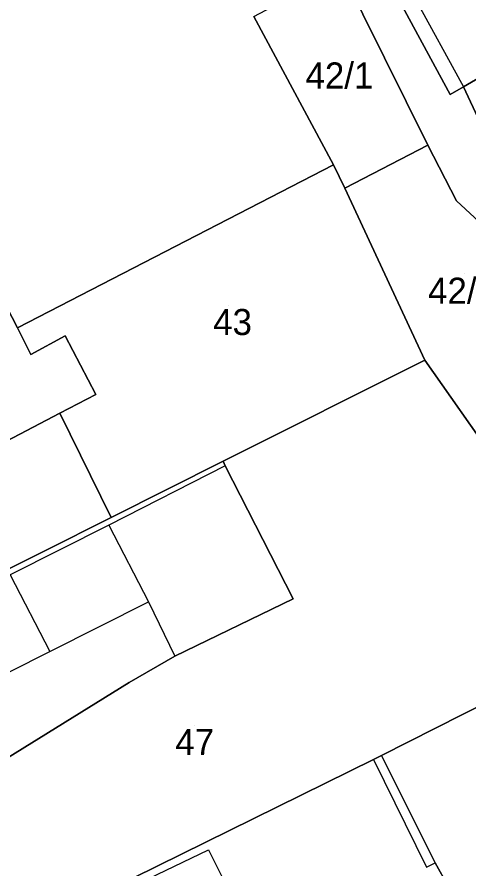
# Model space of a CAD drawing. Extents: x -263943 to -261149, y -1236934 to -1230686.
# Drawn here: x -262905.2 to -262870.5, y -1235631.6 to -1235566.2 of the extents above; entities that cross this region are included whole.
import ezdxf

# ---------------------------------------------------------------- set-up
doc = ezdxf.new("R2010")
doc.units = 0
for name, color, linetype in [('body_kn', 7, 'Continuous'), ('kladpar_druhypozemkov', 7, 'Continuous'), ('kladpar_hranice', 7, 'Continuous'), ('kladpar_parcelnecisla', 7, 'Continuous'), ('kladpar_plochy', 7, 'Continuous'), ('zappar_hrandruhpozemk', 7, 'Continuous')]:
    doc.layers.add(name, color=color, linetype=linetype)

msp = doc.modelspace()

# ---------------------------------------------------------------- linework, layer by layer
at = {"layer": 'body_kn'}
for p, q in [((-262870.94, -1235571.59), (-262870.94, -1235571.59)), ((-262871.97, -1235572.18), (-262871.97, -1235572.18)), ((-262873.69, -1235576.08), (-262873.69, -1235576.08)), ((-262880.91, -1235577.59), (-262880.91, -1235577.59)), ((-262880.91, -1235577.59), (-262880.91, -1235577.59)), ((-262880.06, -1235579.37), (-262880.06, -1235579.37)), ((-262871.47, -1235580.35), (-262871.47, -1235580.35)), ((-262905.15, -1235590.07), (-262905.15, -1235590.07)), ((-262901.5, -1235590.68), (-262901.5, -1235590.68)), ((-262904.13, -1235592.11), (-262904.13, -1235592.11)), ((-262873.92, -1235592.55), (-262873.92, -1235592.55)), ((-262899.14, -1235595.18), (-262899.14, -1235595.18)), ((-262899.14, -1235595.18), (-262899.14, -1235595.18)), ((-262901.9, -1235596.62), (-262901.9, -1235596.62)), ((-262889.39, -1235600.31), (-262889.39, -1235600.31)), ((-262889.39, -1235600.31), (-262889.39, -1235600.31)), ((-262889.22, -1235600.65), (-262889.22, -1235600.65)), ((-262889.22, -1235600.65), (-262889.22, -1235600.65)), ((-262897.98, -1235604.62), (-262897.98, -1235604.62)), ((-262898.15, -1235605.2), (-262898.15, -1235605.2)), ((-262898.15, -1235605.2), (-262898.15, -1235605.2)), ((-262895.12, -1235611.07), (-262895.12, -1235611.07)), ((-262884, -1235610.85), (-262884, -1235610.85)), ((-262884, -1235610.85), (-262884, -1235610.85)), ((-262902.68, -1235614.89), (-262902.68, -1235614.89)), ((-262893.09, -1235615.24), (-262893.09, -1235615.24)), ((-262896.58, -1235617.26), (-262896.58, -1235617.26)), ((-262877.23, -1235622.87), (-262877.23, -1235622.87)), ((-262877.84, -1235623.18), (-262877.84, -1235623.18)), ((-262877.84, -1235623.18), (-262877.84, -1235623.18)), ((-262890.51, -1235630.1), (-262890.51, -1235630.1)), ((-262873.79, -1235631.43), (-262873.79, -1235631.43)), ((-262873.11, -1235631.09), (-262873.11, -1235631.09))]:
    msp.add_line(p, q, dxfattribs=at)
at = {"layer": 'kladpar_druhypozemkov'}
for p, q in [((-262880.81, -1235569.73), (-262880.81, -1235569.73)), ((-262870.86, -1235585.88), (-262870.86, -1235585.88)), ((-262889.01, -1235588.38), (-262889.01, -1235588.38)), ((-262891.61, -1235620.53), (-262891.61, -1235620.53))]:
    msp.add_line(p, q, dxfattribs=at)
at = {"layer": 'kladpar_hranice'}
for points in [[(-262863.57, -1235587.65), (-262871.47, -1235580.35), (-262873.69, -1235576.08), (-262880.34, -1235562.65), (-262882.7, -1235558.06), (-262886.66, -1235550.57), (-262888.96, -1235551.58), (-262891.39, -1235544.28), (-262896.51, -1235533.36), (-262895.85, -1235533.05), (-262899.13, -1235526.34), (-262896.34, -1235525.02), (-262893.9, -1235529.51), (-262893.05, -1235531.07), (-262890.94, -1235534.95), (-262891.87, -1235535.44), (-262889.41, -1235539.99), (-262888.72, -1235541.25), (-262888.11, -1235542.38), (-262886.99, -1235544.45), (-262886.57, -1235545.22)], [(-262886.57, -1235545.22), (-262884.11, -1235549.77), (-262880.44, -1235556.54), (-262871.97, -1235572.18), (-262870.94, -1235571.59), (-262866.37, -1235581.38)], [(-262864.86, -1235568.06), (-262870.94, -1235571.59), (-262871.97, -1235572.18), (-262880.44, -1235556.54), (-262879.49, -1235556.03), (-262872.99, -1235552.53), (-262871.83, -1235554.63), (-262865.89, -1235565.39), (-262864.86, -1235568.06)], [(-262880.91, -1235577.59), (-262887.03, -1235566.21), (-262880.34, -1235562.65), (-262873.69, -1235576.08), (-262880.06, -1235579.37), (-262880.91, -1235577.59)], [(-262887.03, -1235566.21), (-262880.91, -1235577.59), (-262905.15, -1235590.07), (-262907.25, -1235586.07), (-262907.86, -1235585.07), (-262908.2, -1235584.51), (-262916.08, -1235571.52), (-262919.25, -1235566.29), (-262920.34, -1235564.5)], [(-262855.78, -1235590.35), (-262852.49, -1235589.19), (-262859.8, -1235594.3), (-262863.57, -1235587.65), (-262864.3, -1235586.3), (-262862.81, -1235585.32), (-262866.37, -1235581.38), (-262870.94, -1235571.59), (-262864.86, -1235568.06), (-262864.1, -1235569.36), (-262861.49, -1235573.86), (-262857.34, -1235581.05), (-262860.17, -1235583.08), (-262855.78, -1235590.35)], [(-262859.8, -1235594.3), (-262868.42, -1235600.38), (-262873.92, -1235592.55), (-262880.06, -1235579.37), (-262873.69, -1235576.08), (-262871.47, -1235580.35), (-262863.57, -1235587.65), (-262859.8, -1235594.3)], [(-262889.39, -1235600.31), (-262897.98, -1235604.62), (-262901.9, -1235596.62), (-262899.14, -1235595.18), (-262901.5, -1235590.68), (-262904.13, -1235592.11), (-262905.15, -1235590.07), (-262880.91, -1235577.59), (-262880.06, -1235579.37), (-262873.92, -1235592.55), (-262889.39, -1235600.31)], [(-262899.14, -1235595.18), (-262901.9, -1235596.62), (-262910.11, -1235600.92), (-262911.64, -1235601.68), (-262912.57, -1235601.68), (-262913.25, -1235600.57), (-262912.9, -1235599.81), (-262911.2, -1235598.71), (-262913.31, -1235594.71), (-262912.8, -1235594.46), (-262915.44, -1235588.97), (-262915.74, -1235588.34), (-262908.2, -1235584.51), (-262907.86, -1235585.07), (-262907.25, -1235586.07), (-262905.15, -1235590.07), (-262904.13, -1235592.11), (-262901.5, -1235590.68), (-262899.14, -1235595.18)], [(-262913.31, -1235594.71), (-262911.2, -1235598.71), (-262912.9, -1235599.81), (-262913.25, -1235600.57), (-262912.57, -1235601.68), (-262911.64, -1235601.68), (-262910.11, -1235600.92), (-262901.9, -1235596.62), (-262897.98, -1235604.62), (-262913.56, -1235612.43), (-262920.48, -1235605.47), (-262936.29, -1235611.62), (-262938.08, -1235613.4), (-262941.04, -1235607.76), (-262943.76, -1235602.57), (-262940.02, -1235600.67), (-262915.74, -1235588.34), (-262915.44, -1235588.97), (-262912.8, -1235594.46), (-262913.31, -1235594.71)], [(-262889.22, -1235600.65), (-262889.39, -1235600.31), (-262873.92, -1235592.55), (-262868.42, -1235600.38), (-262860.66, -1235614.49), (-262877.23, -1235622.87), (-262877.84, -1235623.18), (-262899.95, -1235634.06), (-262921.71, -1235645.03), (-262925.85, -1235636.61), (-262924.14, -1235634.32), (-262896.58, -1235617.26), (-262893.09, -1235615.24), (-262884, -1235610.85), (-262889.22, -1235600.65)], [(-262884, -1235610.85), (-262893.09, -1235615.24), (-262896.58, -1235617.26), (-262924.14, -1235634.32), (-262925.85, -1235636.61), (-262928.9, -1235630.82), (-262933.36, -1235622.36), (-262930.05, -1235620.7), (-262913.56, -1235612.43), (-262897.98, -1235604.62), (-262889.39, -1235600.31), (-262889.22, -1235600.65), (-262884, -1235610.85)], [(-262871.12, -1235634.68), (-262873.11, -1235631.09), (-262877.23, -1235622.87), (-262860.66, -1235614.49), (-262853.83, -1235628.01), (-262870.24, -1235636.27), (-262871.12, -1235634.68)], [(-262871.12, -1235634.68), (-262880.87, -1235639.72), (-262880.28, -1235640.91), (-262915.27, -1235657.76), (-262917.41, -1235653.53), (-262895.14, -1235643.5), (-262899.72, -1235634.51), (-262899.95, -1235634.06), (-262877.84, -1235623.18), (-262877.23, -1235622.87), (-262873.11, -1235631.09), (-262871.12, -1235634.68)]]:
    msp.add_lwpolyline(points, dxfattribs=at)
at = {"layer": 'kladpar_plochy'}
for points in [[(-262864.86, -1235568.06), (-262870.94, -1235571.59), (-262871.97, -1235572.18), (-262880.44, -1235556.54), (-262879.49, -1235556.03), (-262872.99, -1235552.53), (-262871.83, -1235554.63), (-262865.89, -1235565.39)], [(-262880.91, -1235577.59), (-262887.03, -1235566.21), (-262880.34, -1235562.65), (-262873.69, -1235576.08), (-262880.06, -1235579.37)], [(-262855.78, -1235590.35), (-262852.49, -1235589.19), (-262859.8, -1235594.3), (-262863.57, -1235587.65), (-262864.3, -1235586.3), (-262862.81, -1235585.32), (-262866.37, -1235581.38), (-262870.94, -1235571.59), (-262864.86, -1235568.06), (-262864.1, -1235569.36), (-262861.49, -1235573.86), (-262857.34, -1235581.05), (-262860.17, -1235583.08)], [(-262859.8, -1235594.3), (-262868.42, -1235600.38), (-262873.92, -1235592.55), (-262880.06, -1235579.37), (-262873.69, -1235576.08), (-262871.47, -1235580.35), (-262863.57, -1235587.65)], [(-262889.39, -1235600.31), (-262897.98, -1235604.62), (-262901.9, -1235596.62), (-262899.14, -1235595.18), (-262901.5, -1235590.68), (-262904.13, -1235592.11), (-262905.15, -1235590.07), (-262880.91, -1235577.59), (-262880.06, -1235579.37), (-262873.92, -1235592.55)], [(-262899.14, -1235595.18), (-262901.9, -1235596.62), (-262910.11, -1235600.92), (-262911.64, -1235601.68), (-262912.57, -1235601.68), (-262913.25, -1235600.57), (-262912.9, -1235599.81), (-262911.2, -1235598.71), (-262913.31, -1235594.71), (-262912.8, -1235594.46), (-262915.44, -1235588.97), (-262915.74, -1235588.34), (-262908.2, -1235584.51), (-262907.86, -1235585.07), (-262907.25, -1235586.07), (-262905.15, -1235590.07), (-262904.13, -1235592.11), (-262901.5, -1235590.68)], [(-262913.31, -1235594.71), (-262911.2, -1235598.71), (-262912.9, -1235599.81), (-262913.25, -1235600.57), (-262912.57, -1235601.68), (-262911.64, -1235601.68), (-262910.11, -1235600.92), (-262901.9, -1235596.62), (-262897.98, -1235604.62), (-262913.56, -1235612.43), (-262920.48, -1235605.47), (-262936.29, -1235611.62), (-262938.08, -1235613.4), (-262941.04, -1235607.76), (-262943.76, -1235602.57), (-262940.02, -1235600.67), (-262915.74, -1235588.34), (-262915.44, -1235588.97), (-262912.8, -1235594.46)], [(-262889.22, -1235600.65), (-262889.39, -1235600.31), (-262873.92, -1235592.55), (-262868.42, -1235600.38), (-262860.66, -1235614.49), (-262877.23, -1235622.87), (-262877.84, -1235623.18), (-262899.95, -1235634.06), (-262921.71, -1235645.03), (-262925.85, -1235636.61), (-262924.14, -1235634.32), (-262896.58, -1235617.26), (-262893.09, -1235615.24), (-262884, -1235610.85)], [(-262884, -1235610.85), (-262893.09, -1235615.24), (-262896.58, -1235617.26), (-262924.14, -1235634.32), (-262925.85, -1235636.61), (-262928.9, -1235630.82), (-262933.36, -1235622.36), (-262930.05, -1235620.7), (-262913.56, -1235612.43), (-262897.98, -1235604.62), (-262889.39, -1235600.31), (-262889.22, -1235600.65)], [(-262871.12, -1235634.68), (-262873.11, -1235631.09), (-262877.23, -1235622.87), (-262860.66, -1235614.49), (-262853.83, -1235628.01), (-262870.24, -1235636.27)], [(-262871.12, -1235634.68), (-262880.87, -1235639.72), (-262880.28, -1235640.91), (-262915.27, -1235657.76), (-262917.41, -1235653.53), (-262895.14, -1235643.5), (-262899.72, -1235634.51), (-262899.95, -1235634.06), (-262877.84, -1235623.18), (-262877.23, -1235622.87), (-262873.11, -1235631.09)]]:
    msp.add_lwpolyline(points, close=True, dxfattribs=at)
for points in [[(-262880.44, -1235556.54), (-262871.97, -1235572.18), (-262870.94, -1235571.59), (-262866.37, -1235581.38)], [(-262863.57, -1235587.65), (-262871.47, -1235580.35), (-262873.69, -1235576.08), (-262880.34, -1235562.65)], [(-262887.03, -1235566.21), (-262880.91, -1235577.59), (-262905.15, -1235590.07), (-262907.25, -1235586.07), (-262907.86, -1235585.07), (-262908.2, -1235584.51), (-262916.08, -1235571.52), (-262919.25, -1235566.29), (-262920.34, -1235564.5)]]:
    msp.add_lwpolyline(points, dxfattribs=at)
at = {"layer": 'zappar_hrandruhpozemk'}
for p, q in [((-262879.49, -1235556.03), (-262870.94, -1235571.59)), ((-262905.72, -1235609), (-262902.68, -1235614.89)), ((-262877.84, -1235623.18), (-262873.79, -1235631.43)), ((-262873.79, -1235631.43), (-262873.11, -1235631.09))]:
    msp.add_line(p, q, dxfattribs=at)
for points in [[(-262889.22, -1235600.65), (-262898.15, -1235605.2), (-262905.72, -1235609), (-262908.84, -1235610.58)], [(-262898.15, -1235605.2), (-262895.12, -1235611.07), (-262893.09, -1235615.24)], [(-262905.77, -1235616.46), (-262902.68, -1235614.89), (-262895.12, -1235611.07)], [(-262899.72, -1235634.51), (-262890.51, -1235630.1), (-262889.06, -1235633.01)]]:
    msp.add_lwpolyline(points, dxfattribs=at)

# ---------------------------------------------------------------- texts
at = {"layer": 'kladpar_parcelnecisla'}
for s, p in [('42/1', (-262883.065, -1235571.73)), ('42/2', (-262873.661, -1235588.23)), ('43', (-262890.15, -1235590.63)), ('47', (-262893.051, -1235622.83))]:
    msp.add_text(s, height=2, dxfattribs=at).set_placement(p)

doc.saveas('drawing.dxf')
